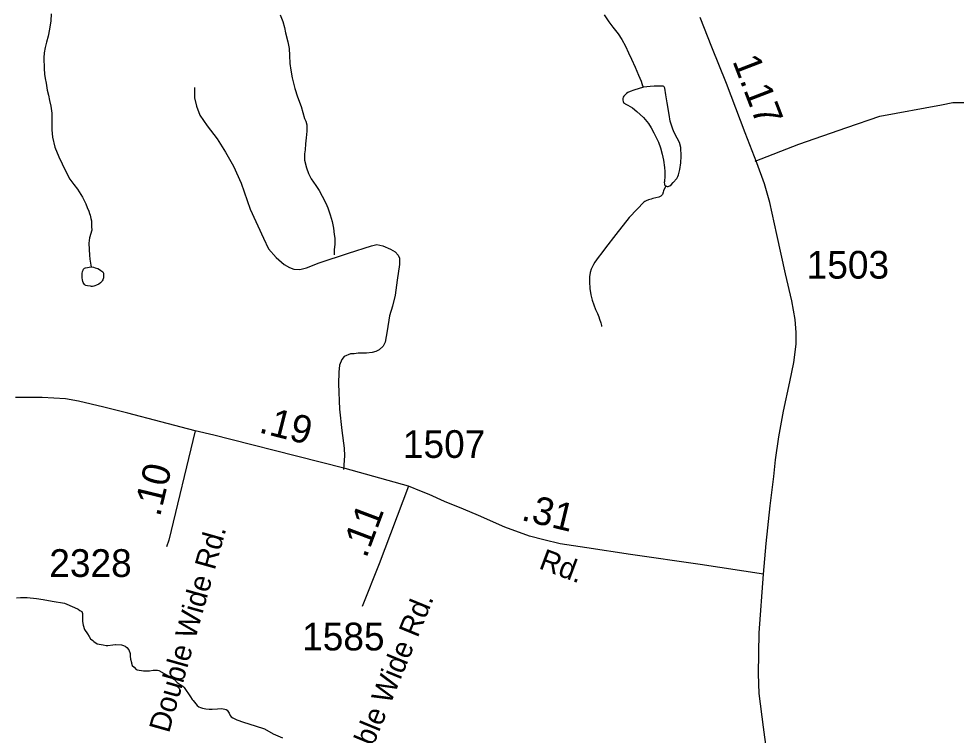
# Model space of a CAD drawing. Extents: x 2220236 to 2384410, y 720751 to 894131.
# Drawn here: x 2314925 to 2319153, y 875066 to 878296 of the extents above; entities that cross this region are included whole.
import ezdxf

# ---------------------------------------------------------------- set-up
doc = ezdxf.new("R2010")
doc.units = 0
doc.layers.add('Default', color=7, linetype='Continuous')

msp = doc.modelspace()

# ---------------------------------------------------------------- linework, layer by layer
at = {"layer": 'Default'}
for points in [[(2315071.4, 878318.2), (2315069.4, 878286.1), (2315063.3, 878248.2), (2315057.4, 878217.6), (2315049.3, 878190.2), (2315043.5, 878166.2), (2315039.2, 878142.2), (2315037.4, 878119.9), (2315037.4, 878103.5), (2315039.3, 878088), (2315039.3, 878071.6), (2315041.4, 878045.5), (2315043.4, 878025.7), (2315047.5, 878005.5), (2315053.4, 877973.7), (2315059.3, 877951.8), (2315063.5, 877927.3), (2315069.3, 877901.3), (2315073.4, 877869.5), (2315073.3, 877833.5), (2315073.3, 877813.7), (2315073.3, 877795.7), (2315077.3, 877761.4), (2315087.3, 877717.4), (2315105.5, 877673.9), (2315135.3, 877609.5), (2315155.4, 877573.3), (2315173.3, 877547.9), (2315189.3, 877527.9), (2315211.4, 877492), (2315226.8, 877461.4), (2315233.7, 877444.5), (2315240.4, 877428.4), (2315243.4, 877417.9), (2315246, 877409.8), (2315250, 877395.1), (2315252.2, 877385.4), (2315253.3, 877371.5), (2315253.4, 877359.9), (2315253.5, 877343.5), (2315243.3, 877307.8), (2315241.3, 877283.9), (2315241.5, 877255.3), (2315243.3, 877229.8), (2315245.5, 877211.9), (2315249.3, 877185.8), (2315251.3, 877177.7)], [(2316103.6, 878313.9), (2316115.7, 878284), (2316123.8, 878255.5), (2316127.6, 878231.9), (2316137.6, 878192.1), (2316143.7, 878162.1), (2316145.8, 878130.2), (2316147.7, 878094), (2316151.7, 878064), (2316157.7, 878029.6), (2316169.7, 877981.7), (2316181.6, 877943.8), (2316197.6, 877900), (2316213.7, 877845.6), (2316219.8, 877833.7), (2316223.6, 877817.4), (2316223.8, 877803.4), (2316223.8, 877789.4), (2316221.2, 877759.1), (2316217.7, 877731.8), (2316215.8, 877705.5), (2316213.8, 877687.4), (2316213.8, 877657.8), (2316221.8, 877623.7), (2316231.6, 877597.9), (2316243.6, 877573.8), (2316263.7, 877543.4), (2316279.8, 877521.8), (2316293.7, 877495.4), (2316309.8, 877464), (2316317.8, 877443.7), (2316329.7, 877411.4), (2316337.8, 877381.5), (2316343.8, 877351.4), (2316347.7, 877323.5), (2316349.8, 877307.2), (2316349.6, 877277.8), (2316347.7, 877255.5), (2316347.7, 877241.5), (2316347.7, 877231.7)], [(2317564.2, 878313.8), (2317586.1, 878281.9), (2317604.1, 878258), (2317628.2, 878227.8), (2317644.2, 878202.2), (2317660.3, 878171.7), (2317674.3, 878141.8), (2317688.3, 878113.8), (2317704.2, 878077.4), (2317720.2, 878042.1), (2317732.2, 878013.8), (2317738.2, 877993.6), (2317741.5, 877987.9)], [(2318283, 875793), (2318295.2, 875930.5), (2318313.2, 876100), (2318329.9, 876232.4), (2318337.6, 876308.2), (2318353, 876410.9), (2318373.6, 876526.6), (2318401.8, 876658.9), (2318419.8, 876746.3), (2318430.1, 876828.5), (2318430.1, 876881.2), (2318426.2, 876940.2), (2318411.4, 877023.8), (2318383.2, 877145.8), (2318343.4, 877323.1), (2318311.2, 877467), (2318288.1, 877551.8), (2318253.4, 877646.8), (2318200.8, 877781.7), (2318116, 878004), (2318049.8, 878167.1), (2317998.4, 878300.8)], [(2318245.3, 877654.2), (2318442.1, 877729.8), (2318659.9, 877805.3), (2318807.4, 877856.3), (2319086.7, 877907.3), (2319137.7, 877917.8), (2319248.3, 877917.8), (2319401.1, 877914.3), (2319534.6, 877921.3), (2319655.8, 877940.7), (2319790.2, 877975.8), (2319923.7, 878018), (2320011.5, 878074.3), (2320101.1, 878130.5), (2320199.5, 878181.5), (2320283.8, 878220.1), (2320343.5, 878234.2)], [(2317843.4, 877542.5), (2317848.3, 877539.3), (2317850.9, 877539.4), (2317853.5, 877539.5), (2317856, 877540.4), (2317860.5, 877543.2), (2317866.2, 877547.5), (2317876.2, 877557.7), (2317892.2, 877575.7), (2317896.7, 877584.1), (2317900.2, 877591.7), (2317906.2, 877615.5), (2317910.5, 877646.9), (2317912.3, 877675.8), (2317909.9, 877715.9), (2317904.2, 877737.9), (2317894.2, 877757.9), (2317880.3, 877783.5), (2317874.3, 877798.1), (2317862.2, 877833.8), (2317858.2, 877863.9), (2317848.2, 877916.1), (2317842.3, 877953.5), (2317838.1, 877982.1), (2317835.3, 877988.6), (2317833.2, 877990.9), (2317831.1, 877992.4), (2317812.7, 877992.5), (2317790.1, 877991.5), (2317772.2, 877990), (2317742.3, 877988), (2317741.5, 877987.9)], [(2315716.8, 877986.4), (2315716.8, 877938.9), (2315725.6, 877902), (2315741.4, 877861.6), (2315774.8, 877812.4), (2315818.7, 877754.4), (2315857.3, 877694.6), (2315892.5, 877631.3), (2315927.6, 877554), (2315968, 877438), (2316027.7, 877306.2), (2316050.6, 877258.7), (2316084.8, 877220), (2316121.7, 877188.4), (2316146.3, 877174.3), (2316165.6, 877167.3), (2316192, 877165.6), (2316221.8, 877172.6), (2316279.8, 877195.4), (2316411.5, 877239.4), (2316515.2, 877272.8), (2316539.8, 877278), (2316566.1, 877272.8), (2316601.2, 877257), (2316622.3, 877244.7), (2316636.4, 877230.6), (2316641.6, 877216.5), (2316641.6, 877188.4), (2316631.1, 877118.1), (2316622.3, 877049.6), (2316610, 877000.3), (2316596, 876956.4), (2316585.4, 876889.6), (2316576.6, 876838.6), (2316567.9, 876819.3), (2316550.3, 876803.5), (2316534.5, 876796.5), (2316518.7, 876791.2), (2316492.3, 876787.7), (2316455.4, 876787.7), (2316437.9, 876785.9), (2316420.3, 876785.9), (2316392.2, 876773.6), (2316381.7, 876759.5), (2316371.1, 876734.9), (2316367.6, 876703.3), (2316365.9, 876650.6), (2316371.1, 876536.3), (2316381.7, 876439.7), (2316392.2, 876360.6), (2316394, 876325.4), (2316388.7, 876263.9)], [(2317741.5, 877987.9), (2317698.2, 877974), (2317682.1, 877967.5), (2317671.5, 877962.9), (2317666.2, 877959.4), (2317664.3, 877957.8), (2317658.1, 877951.7), (2317654.1, 877947.5), (2317650.1, 877941.6), (2317648.2, 877935.7), (2317648.2, 877929.9), (2317650.1, 877921.8), (2317652.3, 877917.8), (2317656, 877914.8), (2317660.2, 877911.6), (2317672.2, 877905.5), (2317692.1, 877894.1), (2317712.2, 877877.7), (2317742.1, 877850.1), (2317764.2, 877824), (2317776.2, 877803.9), (2317788.1, 877781.4), (2317798.3, 877763.8), (2317810.3, 877739.7), (2317818.3, 877713.8), (2317826.3, 877685.3), (2317832.2, 877657.7), (2317836.1, 877625.9), (2317838.3, 877607.9), (2317838.3, 877587.3), (2317838, 877576.7), (2317837.2, 877570.9), (2317836.2, 877561.8), (2317835.7, 877557.8), (2317836.2, 877552), (2317837.1, 877547.9), (2317838.4, 877545.5), (2317843.4, 877542.5)], [(2317843.4, 877542.5), (2317832.1, 877519.9), (2317830.1, 877514), (2317827.5, 877504.1), (2317823.7, 877499.1), (2317820.3, 877495.6), (2317811.1, 877491.2), (2317798.2, 877488.1), (2317784.3, 877485.9), (2317776.6, 877483.2), (2317764.3, 877479.3), (2317754.3, 877475.6), (2317748.2, 877472.2), (2317744.1, 877469.4), (2317714.2, 877438), (2317678.2, 877399.5), (2317618, 877324), (2317570.1, 877263.8), (2317554.8, 877241), (2317538.1, 877219.9), (2317530.9, 877209.6), (2317522.3, 877198.6), (2317516.2, 877187.8), (2317510.1, 877175.9), (2317506, 877166.7), (2317502, 877151.8), (2317498.1, 877132), (2317498.2, 877109.8), (2317500, 877079.7), (2317504.1, 877051.8), (2317510.1, 877027.5), (2317518, 877005.6), (2317526.1, 876985.5), (2317534.2, 876967.8), (2317540.1, 876951.7), (2317544.1, 876941.8), (2317549.4, 876924.8), (2317552, 876913.5), (2317552.2, 876909.3)], [(2315251.3, 877177.7), (2315261.4, 877175.7), (2315268.5, 877173.4), (2315275.9, 877172.1), (2315281.4, 877169.9), (2315288.8, 877166), (2315295.4, 877161.5), (2315303.4, 877155.2), (2315305.3, 877152.1), (2315306.9, 877148.8), (2315307.5, 877143.8), (2315307.5, 877133.2), (2315307, 877127.4), (2315305.7, 877123.3), (2315304.1, 877118.3), (2315301.5, 877114.1), (2315299.4, 877111.7), (2315293.4, 877105.6), (2315285.3, 877099.5), (2315275.7, 877095.1), (2315267.4, 877091.3), (2315263.3, 877090.4), (2315257.5, 877089.3), (2315252.7, 877089.1), (2315247.5, 877089.7), (2315235.4, 877091.6), (2315227.3, 877093.9), (2315224, 877095.4), (2315221.3, 877097.7), (2315218.2, 877101.7), (2315215.3, 877107.2), (2315213.5, 877112.1), (2315211.4, 877119.5), (2315210.5, 877128.4), (2315210, 877139), (2315210.7, 877148.2), (2315212.1, 877156.5), (2315214.5, 877163), (2315216.9, 877166.5), (2315221.5, 877171.5), (2315225.4, 877173.4), (2315251.3, 877177.7)], [(2315720, 876437.9), (2315565.2, 876479.7), (2315416.8, 876517.6), (2315308.6, 876545.2), (2315194.2, 876572.2), (2315135.8, 876582.5), (2315030.7, 876588.9), (2314909.3, 876588.9)], [(2315720, 876437.9), (2315600.8, 875945.9), (2315590.2, 875915.1)], [(2316681.9, 876188.7), (2316397, 876269), (2316177.3, 876323.6), (2315880.6, 876398.7), (2315804.1, 876418.7), (2315720, 876437.9)], [(2316681.9, 876188.7), (2316550.2, 875838.6), (2316473.8, 875647.2)], [(2318283, 875793), (2317997.1, 875835.4), (2317683.7, 875881.6), (2317486.5, 875911.2), (2317367, 875929.2), (2317292.5, 875947.2), (2317228.2, 875963.9), (2317117.1, 876003.7), (2316997.6, 876056.4), (2316930.8, 876084.6), (2316844.7, 876120.6), (2316775.4, 876151.4), (2316741, 876164.3), (2316681.9, 876188.7)], [(2318297.1, 875002.9), (2318283.6, 875103.1), (2318264.4, 875254.7), (2318260.5, 875343.4), (2318263.7, 875528.4), (2318283, 875793)], [(2314914.5, 875685.3), (2314932.5, 875686.8), (2314962.5, 875687.3), (2315004.5, 875683.2), (2315034.5, 875678.6), (2315074.6, 875671.3), (2315130.6, 875661.4), (2315176.6, 875642.6), (2315192.5, 875635.1), (2315200.6, 875628.8), (2315208.6, 875623.5), (2315212.5, 875615.5), (2315212.6, 875603.1), (2315212.5, 875590.9), (2315212.6, 875579.3), (2315214.7, 875563), (2315220.5, 875542.8), (2315234.5, 875522.8), (2315242.6, 875510.9), (2315248.6, 875501.3), (2315258.5, 875493.3), (2315262.5, 875488.7), (2315278.5, 875478.7)], [(2315278.5, 875478.7), (2315286.6, 875477.3), (2315304.6, 875473.2), (2315318.5, 875471.2), (2315326.5, 875470.7), (2315348.6, 875473.4), (2315360.5, 875474.7), (2315362.5, 875474.8), (2315388.6, 875473.3), (2315396.5, 875471.2), (2315404.7, 875467.5), (2315412.5, 875461.2), (2315420.5, 875450.8), (2315426.6, 875434.6), (2315426.5, 875423.2), (2315428.7, 875409.3), (2315432.7, 875394.6), (2315432.6, 875390.6), (2315436.6, 875381), (2315444.5, 875373.1), (2315454.6, 875362.7), (2315458.6, 875361.3), (2315486.6, 875356.8), (2315514.6, 875357), (2315530.5, 875359.4), (2315550.5, 875359.4), (2315556.6, 875358.7), (2315580.5, 875345.1), (2315608.6, 875328.8), (2315626.7, 875317.4), (2315638.6, 875304.6), (2315652.6, 875294.6), (2315668.7, 875284.7)], [(2315668.7, 875284.7), (2315670.6, 875281.3), (2315698.7, 875239.1), (2315706.6, 875227), (2315710.6, 875223.2), (2315716.7, 875215.2), (2315728.7, 875200.9), (2315736.6, 875194.6), (2315744.7, 875190.9), (2315752.6, 875188.7), (2315768.6, 875185.3), (2315783.6, 875184.3), (2315797.2, 875184.1), (2315820.6, 875185), (2315839.5, 875186.6), (2315846.8, 875186.1), (2315854.6, 875184.6), (2315860.1, 875182.5), (2315864.9, 875178.7), (2315872.8, 875166.6), (2315878.6, 875155.4), (2315882.9, 875149), (2315890.3, 875144.3), (2315896, 875141.3), (2315908.7, 875135.2), (2315938.7, 875125.1), (2315990.8, 875109), (2316032.8, 875095.3), (2316072.7, 875073.1), (2316114.7, 875055.1)]]:
    msp.add_lwpolyline(points, dxfattribs=at)

# ---------------------------------------------------------------- texts
for s, height, rotation, p in [('1.17', 125, 291.0375, (2318141.9, 878105.5)), ('.19', 125, 345.7888, (2316003.5, 876432.1)), ('.10', 125, 76.3869, (2315561.1, 876047.2)), ('.31', 125, 346.4296, (2317186.6, 876037)), ('.11', 125, 69.3864, (2316491.8, 875860.7)), ('Double Wide Rd.', 95, 74.3229, (2315602, 875073)), ('Rd.', 95, 339.4434, (2317265.8, 875819.6)), ('Double Wide Rd.', 95, 67.7177, (2316433.9, 874796.6))]:
    msp.add_text(s, height=height, rotation=rotation, dxfattribs=at).set_placement(p)
for s, p in [('1503', (2318477.9, 877124.3)), ('1507', (2316657, 876316.3)), ('2328', (2315062.3, 875779.9)), ('1585', (2316202.4, 875448.6))]:
    msp.add_text(s, height=125, dxfattribs=at).set_placement(p)

doc.saveas('drawing.dxf')
